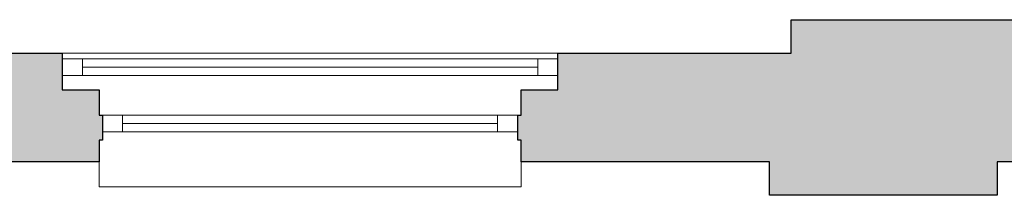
# Model space of a CAD drawing. Header units: millimetres. Extents: x -13022 to 1371524, y -38729 to 632593.
# Tile 364 of 381: x 1181068 to 1184008, y -13352 to -12827. Entities that reach past the tile are written whole.
import ezdxf

# ---------------------------------------------------------------- set-up
doc = ezdxf.new("R2010")
doc.units = ezdxf.units.MM
doc.header["$LTSCALE"] = 35
doc.linetypes.add('DASHED', pattern=[200, 100, -100])
for name, color, linetype in [('LAYER111', 7, 'Continuous'), ('LAYER22', 7, 'Continuous'), ('LAYER28', 7, 'Continuous'), ('LAYER30', 7, 'Continuous')]:
    doc.layers.add(name, color=color, linetype=linetype)

msp = doc.modelspace()

# ---------------------------------------------------------------- hatches: boundary and pattern name
at = {"layer": 'LAYER111', "linetype": 'Continuous', "lineweight": 5}
for points in [[(1179831.746, -13251.664), (1179831.746, -13186.664), (1179821.746, -13186.664), (1179821.746, -13111.679), (1179831.684, -13111.664), (1179831.684, -13036.679), (1179941.684, -13036.679), (1179941.684, -12926.679), (1180316.809, -12926.695), (1180316.809, -12826.679), (1180866.809, -12826.679), (1180866.809, -12926.695), (1181194.934, -12926.664), (1181194.934, -13036.664), (1181304.934, -13036.664), (1181304.934, -13111.664), (1181314.934, -13111.664), (1181314.934, -13186.648), (1181304.934, -13186.648), (1181304.934, -13251.664)], [(1182564.871, -13251.664), (1182564.777, -13186.664), (1182554.777, -13186.664), (1182554.902, -13111.648), (1182564.777, -13111.664), (1182564.777, -13036.664), (1182674.84, -13036.664), (1182674.84, -12926.679), (1183371.809, -12926.695), (1183371.809, -12826.695), (1184166.996, -12826.695), (1184166.996, -12926.695), (1184786.715, -12926.679), (1184786.715, -13036.664), (1184896.715, -13036.664), (1184896.715, -13111.664), (1184906.652, -13111.679), (1184906.715, -13186.664), (1184896.652, -13186.664), (1184896.809, -13251.664), (1183986.809, -13251.679), (1183986.809, -13351.679), (1183306.809, -13351.679), (1183306.809, -13251.679)]]:
    msp.add_hatch(color=254, dxfattribs=at).paths.add_polyline_path(points, flags=0)

# ---------------------------------------------------------------- linework, layer by layer
at = {"layer": 'LAYER22', "color": 7, "linetype": 'Continuous', "lineweight": 18}
for points in [[(1181194.809, -12926.695), (1182674.746, -12926.695)], [(1181304.934, -13251.664), (1181304.934, -13326.664), (1182564.871, -13326.664), (1182564.871, -13251.664)]]:
    msp.add_lwpolyline(points, dxfattribs=at)
at = {"layer": 'LAYER22', "color": 7, "linetype": 'DASHED', "lineweight": 18}
for points in [[(1181194.809, -12926.695), (1182674.746, -12926.695)], [(1181304.934, -13251.664), (1181304.934, -13326.664), (1182564.871, -13326.664), (1182564.871, -13251.664)]]:
    msp.add_lwpolyline(points, dxfattribs=at)
at = {"layer": 'LAYER28', "color": 7, "linetype": 'Continuous', "lineweight": 25}
for points in [[(1179831.746, -13251.664), (1179831.746, -13186.664), (1179821.746, -13186.664), (1179821.746, -13111.679), (1179831.684, -13111.664), (1179831.684, -13036.679), (1179941.684, -13036.679), (1179941.684, -12926.679), (1180316.809, -12926.695), (1180316.809, -12826.679), (1180866.809, -12826.679), (1180866.809, -12926.695), (1181194.934, -12926.664), (1181194.934, -13036.664), (1181304.934, -13036.664), (1181304.934, -13111.664), (1181314.934, -13111.664), (1181314.934, -13186.648), (1181304.934, -13186.648), (1181304.934, -13251.664)], [(1182564.871, -13251.664), (1182564.777, -13186.664), (1182554.777, -13186.664), (1182554.902, -13111.648), (1182564.777, -13111.664), (1182564.777, -13036.664), (1182674.84, -13036.664), (1182674.84, -12926.679), (1183371.809, -12926.695), (1183371.809, -12826.695), (1184166.996, -12826.695), (1184166.996, -12926.695), (1184786.715, -12926.679), (1184786.715, -13036.664), (1184896.715, -13036.664), (1184896.715, -13111.664), (1184906.652, -13111.679), (1184906.715, -13186.664), (1184896.652, -13186.664), (1184896.809, -13251.664), (1183986.809, -13251.679), (1183986.809, -13351.679), (1183306.809, -13351.679), (1183306.809, -13251.679)]]:
    msp.add_lwpolyline(points, close=True, dxfattribs=at)
at = {"layer": 'LAYER30', "color": 7, "linetype": 'Continuous', "lineweight": 18}
for points in [[(1181254.84, -12943.508), (1181194.84, -12943.508), (1181194.84, -12993.508), (1181254.84, -12993.508)], [(1182674.809, -12943.508), (1182614.809, -12943.508), (1182614.809, -12993.508), (1182674.809, -12993.508)], [(1181314.934, -13161.664), (1181374.934, -13161.664), (1181374.934, -13111.664), (1181314.934, -13111.664)], [(1182494.934, -13161.664), (1182554.934, -13161.664), (1182554.934, -13111.664), (1182494.934, -13111.664)]]:
    msp.add_lwpolyline(points, close=True, dxfattribs=at)
for points in [[(1182614.809, -12943.508), (1181254.84, -12943.508)], [(1182614.809, -12968.508), (1181254.84, -12968.508)], [(1182614.809, -12993.508), (1181254.84, -12993.508)], [(1181374.934, -13111.664), (1182494.934, -13111.664)], [(1181374.934, -13136.664), (1182494.934, -13136.664)], [(1181374.934, -13161.664), (1182494.934, -13161.664)]]:
    msp.add_lwpolyline(points, dxfattribs=at)

doc.saveas('drawing.dxf')
